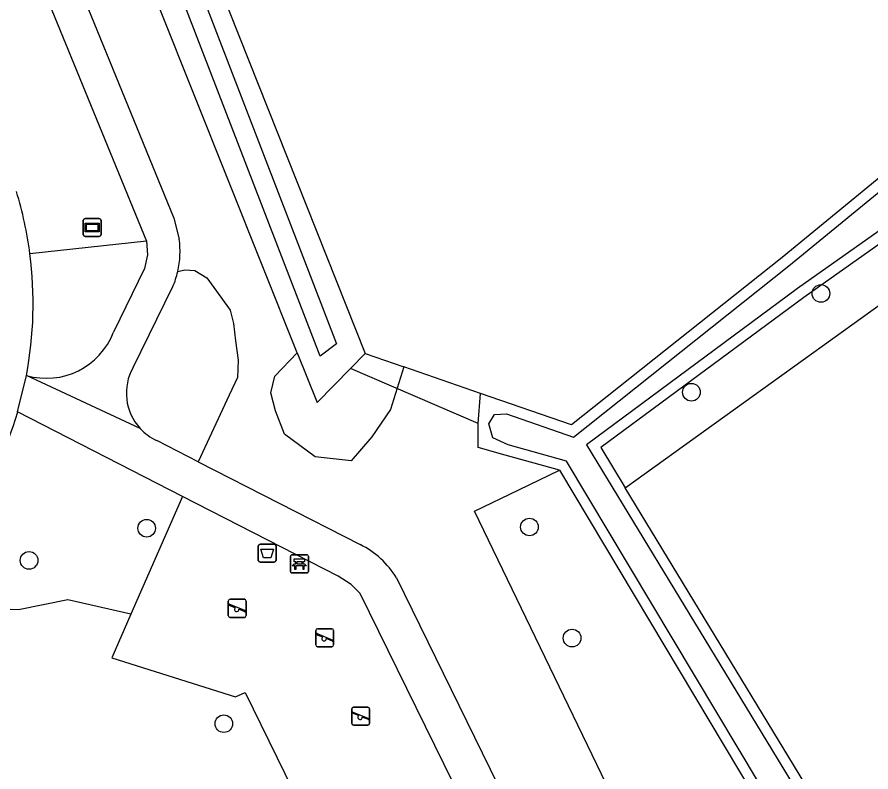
# Model space of a CAD drawing. Extents: x 162880 to 165536, y 384011 to 385179.
# Drawn here: x 164569.79 to 164617.11, y 384756.91 to 384798.75 of the extents above; entities that cross this region are included whole.
import ezdxf

# ---------------------------------------------------------------- set-up
doc = ezdxf.new("R2010")
doc.units = 0
for name, color, linetype in [('IMGEO_Afvalbak', 7, 'Continuous'), ('IMGEO_Bank', 7, 'Continuous'), ('IMGEO_Boom', 7, 'Continuous'), ('IMGEO_Bouwland', 7, 'Continuous'), ('IMGEO_Duiker', 7, 'Continuous'), ('IMGEO_Gemengd_bos', 7, 'Continuous'), ('IMGEO_Grasland_agrarisch', 7, 'Continuous'), ('IMGEO_Groenvoorziening', 7, 'Continuous'), ('IMGEO_Loofbos', 7, 'Continuous'), ('IMGEO_Rijbaan_lokaal_open', 7, 'Continuous'), ('IMGEO_Speelvoorziening', 7, 'Continuous'), ('IMGEO_Verklikker', 7, 'Continuous'), ('IMGEO_Voetpad_halfverhard', 7, 'Continuous'), ('IMGEO_Waterloop', 7, 'Continuous')]:
    doc.layers.add(name, color=color, linetype=linetype)

msp = doc.modelspace()

# ---------------------------------------------------------------- linework, layer by layer
at = {"layer": 'IMGEO_Afvalbak'}
for p, q in [((164583.26, 384769.534), (164584.05, 384769.534)), ((164584.05, 384769.534), (164583.26, 384769.534)), ((164583.16, 384768.634), (164583.16, 384769.434)), ((164583.16, 384769.434), (164583.16, 384768.634)), ((164584.15, 384769.434), (164584.15, 384768.634)), ((164584.15, 384768.634), (164584.15, 384769.434)), ((164584.05, 384768.534), (164583.26, 384768.534)), ((164583.26, 384768.534), (164584.05, 384768.534))]:
    msp.add_line(p, q, dxfattribs=at)
msp.add_lwpolyline([(164583.303, 384769.248), (164584.007, 384769.248), (164583.858, 384768.778), (164583.452, 384768.778), (164583.303, 384769.248)], dxfattribs=at)
for centre, start, end in [((164583.26, 384769.434), 90, 180), ((164583.26, 384769.434), 90, 180), ((164584.05, 384769.434), 0, 90), ((164584.05, 384769.434), 360, 90), ((164583.26, 384768.634), 180, 270), ((164583.26, 384768.634), 180, 270), ((164584.05, 384768.634), 270, 0), ((164584.05, 384768.634), 270, 0)]:
    msp.add_arc(centre, 0.1, start, end, dxfattribs=at)
at = {"layer": 'IMGEO_Bank'}
for p, q in [((164584.94, 384768.014), (164584.94, 384768.855)), ((164584.94, 384768.855), (164584.94, 384768.014)), ((164585.015, 384768.939), (164585.856, 384768.939)), ((164585.856, 384768.939), (164585.015, 384768.939)), ((164585.249, 384768.445), (164585.249, 384768.551)), ((164585.293, 384768.551), (164585.293, 384768.445)), ((164585.581, 384768.557), (164585.299, 384768.557)), ((164585.587, 384768.445), (164585.587, 384768.551)), ((164585.631, 384768.551), (164585.631, 384768.445)), ((164585.94, 384768.864), (164585.94, 384768.023)), ((164585.94, 384768.023), (164585.94, 384768.864)), ((164585.637, 384768.337), (164585.244, 384768.337)), ((164585.299, 384768.439), (164585.581, 384768.439)), ((164585.865, 384767.939), (164585.024, 384767.939)), ((164585.024, 384767.939), (164585.865, 384767.939))]:
    msp.add_line(p, q, dxfattribs=at)
for points in [[(164585.243, 384768.557), (164585.157, 384768.557), (164585.157, 384768.718), (164585.72, 384768.718), (164585.72, 384768.557), (164585.637, 384768.557)], [(164585.187, 384768.337), (164585.045, 384768.337), (164585.157, 384768.439), (164585.243, 384768.439)], [(164585.237, 384768.33), (164585.237, 384768.123), (164585.194, 384768.123), (164585.194, 384768.33)], [(164585.637, 384768.439), (164585.72, 384768.439), (164585.832, 384768.337), (164585.693, 384768.337)], [(164585.687, 384768.33), (164585.687, 384768.123), (164585.643, 384768.123), (164585.643, 384768.33)]]:
    msp.add_lwpolyline(points, dxfattribs=at)
for centre, radius, start, end in [((164585.018, 384768.861), 0.0779, 92.4484, 184.2845), ((164585.018, 384768.861), 0.0779, 92.4484, 184.2845), ((164585.242, 384768.55), 0.00671, 2.8957, 87.1043), ((164585.299, 384768.55), 0.00671, 92.8957, 177.1043), ((164585.581, 384768.55), 0.00671, 2.8957, 87.1043), ((164585.638, 384768.55), 0.00671, 92.8957, 177.1043), ((164585.862, 384768.861), 0.0779, 2.4484, 94.2845), ((164585.862, 384768.861), 0.0779, 2.4484, 94.2845), ((164585.187, 384768.33), 0.00671, 2.8957, 87.1043), ((164585.244, 384768.33), 0.00671, 92.8957, 177.1043), ((164585.242, 384768.446), 0.00671, 272.8957, 357.1043), ((164585.299, 384768.446), 0.00671, 182.8957, 267.1043), ((164585.581, 384768.446), 0.00671, 272.8957, 357.1043), ((164585.638, 384768.446), 0.00671, 182.8957, 267.1043), ((164585.636, 384768.33), 0.00671, 2.8957, 87.1043), ((164585.693, 384768.33), 0.00671, 92.8957, 177.1043), ((164585.018, 384768.017), 0.0779, 182.4484, 274.2845), ((164585.018, 384768.017), 0.0779, 182.4484, 274.2845), ((164585.862, 384768.017), 0.0779, 272.4484, 4.2845), ((164585.862, 384768.017), 0.0779, 272.4484, 4.2845)]:
    msp.add_arc(centre, radius, start, end, dxfattribs=at)
at = {"layer": 'IMGEO_Boom'}
for centre in [(164614.342, 384783.429), (164607.166, 384777.956), (164576.976, 384770.416), (164598.19, 384770.484), (164570.46, 384768.631), (164600.553, 384764.326), (164581.253, 384759.581)]:
    msp.add_circle(centre, 0.489, dxfattribs=at)
at = {"layer": 'IMGEO_Bouwland'}
for points in [[(164657.862, 384819.216), (164657.035, 384820.256), (164635.259, 384802.981), (164627.358, 384797.091), (164620.977, 384792.621), (164612.187, 384785.427), (164600.512, 384776.144), (164595.483, 384777.886)], [(164573.433, 384819.511), (164589.083, 384780.103)], [(164589.083, 384780.103), (164591.22, 384779.363)], [(164595.483, 384777.886), (164591.22, 384779.363)]]:
    msp.add_lwpolyline(points, dxfattribs=at)
at = {"layer": 'IMGEO_Duiker'}
msp.add_lwpolyline([(164595.344, 384776.226), (164588.273, 384779.274)], dxfattribs=at)
at = {"layer": 'IMGEO_Gemengd_bos'}
for points in [[(164623.225, 384786.844), (164621.104, 384788.533), (164620.396, 384788.159), (164613.391, 384783.209), (164602.141, 384774.887), (164603.494, 384772.66)], [(164603.494, 384772.66), (164623.225, 384786.844)]]:
    msp.add_lwpolyline(points, dxfattribs=at)
at = {"layer": 'IMGEO_Grasland_agrarisch'}
msp.add_lwpolyline([(164635.097, 384720.043), (164634.042, 384722.834), (164633.402, 384723.87), (164632.866, 384724.738), (164617.261, 384750), (164603.494, 384772.66)], dxfattribs=at)
at = {"layer": 'IMGEO_Groenvoorziening'}
for points in [[(164585.318, 384780.147), (164570.102, 384818.288), (164571.455, 384818.793), (164573.433, 384819.511)], [(164576.975, 384786.327), (164570.505, 384785.631)], [(164578.697, 384784.64), (164579.093, 384784.744), (164579.646, 384784.707), (164580.309, 384784.302), (164581.084, 384783.232), (164581.6, 384782.495), (164581.784, 384781.757), (164581.895, 384780.799), (164582.043, 384779.729), (164582.006, 384778.77), (164581.548, 384777.783), (164579.829, 384774.099)], [(164591.22, 384779.363), (164590.487, 384777), (164589.455, 384775.488), (164588.311, 384774.161), (164586.32, 384774.382), (164584.624, 384775.636), (164584.108, 384776.927), (164583.85, 384777.922), (164584.071, 384778.844), (164585.318, 384780.147)], [(164585.318, 384780.147), (164586.422, 384777.38), (164588.273, 384779.274), (164589.083, 384780.103)], [(164599.849, 384773.627), (164596.839, 384774.468), (164595.344, 384774.886), (164595.344, 384776.226), (164595.483, 384777.886)], [(164578.955, 384772.18), (164576.096, 384765.647)], [(164576.096, 384765.647), (164572.617, 384766.454), (164569.883, 384765.887), (164567.104, 384765.996), (164564.087, 384766.728)], [(164576.096, 384765.647), (164575.04, 384763.232), (164581.902, 384761.068), (164582.435, 384761.306), (164585.498, 384755.051), (164584.412, 384754.623), (164586.084, 384750.978), (164587.283, 384751.406), (164595.021, 384754.155)]]:
    msp.add_lwpolyline(points, dxfattribs=at)
at = {"layer": 'IMGEO_Loofbos'}
for points in [[(164615.168, 384713.503), (164612.992, 384718.738), (164616.477, 384724.972), (164617.049, 384725.995), (164611.566, 384737.35), (164595.145, 384771.356), (164597.603, 384772.543), (164599.849, 384773.627)], [(164599.849, 384773.627), (164613.971, 384750), (164632.053, 384719.747), (164620.277, 384715.393), (164615.168, 384713.503)]]:
    msp.add_lwpolyline(points, dxfattribs=at)
at = {"layer": 'IMGEO_Rijbaan_lokaal_open'}
msp.add_lwpolyline([(164569.827, 384776.861), (164570.312, 384778.885)], dxfattribs=at)
for centre, radius, start, end in [((164548.954, 384782.799), 21.736, 7.4864, 16.7962), ((164549.277, 384782.863), 21.407, 349.2921, 7.4304), ((164549.243, 384782.87), 21.444, 325.7706, 343.726)]:
    msp.add_arc(centre, radius, start, end, dxfattribs=at)
at = {"layer": 'IMGEO_Speelvoorziening'}
for p, q in [((164581.502, 384765.575), (164581.502, 384766.375)), ((164581.502, 384766.375), (164581.502, 384765.575)), ((164581.885, 384766.003), (164581.546, 384766.14)), ((164581.571, 384766.2), (164582.447, 384765.847)), ((164581.602, 384766.475), (164582.392, 384766.475)), ((164582.392, 384766.475), (164581.602, 384766.475)), ((164582.492, 384766.375), (164582.492, 384765.575)), ((164582.492, 384765.575), (164582.492, 384766.375)), ((164582.423, 384765.787), (164582.083, 384765.924)), ((164582.392, 384765.475), (164581.602, 384765.475)), ((164581.602, 384765.475), (164582.392, 384765.475)), ((164586.349, 384763.948), (164586.349, 384764.748)), ((164586.349, 384764.748), (164586.349, 384763.948)), ((164586.449, 384764.848), (164587.239, 384764.848)), ((164587.239, 384764.848), (164586.449, 384764.848)), ((164587.339, 384764.748), (164587.339, 384763.948)), ((164587.339, 384763.948), (164587.339, 384764.748)), ((164586.732, 384764.376), (164586.393, 384764.513)), ((164586.418, 384764.573), (164587.294, 384764.22)), ((164587.27, 384764.16), (164586.93, 384764.297)), ((164587.239, 384763.848), (164586.449, 384763.848)), ((164586.449, 384763.848), (164587.239, 384763.848)), ((164588.441, 384760.498), (164589.231, 384760.498)), ((164589.231, 384760.498), (164588.441, 384760.498)), ((164588.341, 384759.598), (164588.341, 384760.398)), ((164588.341, 384760.398), (164588.341, 384759.598)), ((164588.724, 384760.026), (164588.385, 384760.163)), ((164588.41, 384760.223), (164589.286, 384759.87)), ((164589.331, 384760.398), (164589.331, 384759.598)), ((164589.331, 384759.598), (164589.331, 384760.398)), ((164589.262, 384759.81), (164588.922, 384759.947)), ((164589.231, 384759.498), (164588.441, 384759.498)), ((164588.441, 384759.498), (164589.231, 384759.498))]:
    msp.add_line(p, q, dxfattribs=at)
for centre, radius, start, end in [((164581.602, 384766.375), 0.1, 90, 180), ((164581.602, 384766.375), 0.1, 90, 180), ((164581.559, 384766.17), 0.0327, 68.078, 248.078), ((164582.392, 384766.375), 0.1, 0, 90), ((164582.392, 384766.375), 0.1, 360, 90), ((164581.964, 384765.913), 0.12, 130.9928, 5.1632), ((164582.435, 384765.817), 0.0327, 248.078, 68.078), ((164581.602, 384765.575), 0.1, 180, 270), ((164581.602, 384765.575), 0.1, 180, 270), ((164582.392, 384765.575), 0.1, 270, 0), ((164582.392, 384765.575), 0.1, 270, 0), ((164586.449, 384764.748), 0.1, 90, 180), ((164586.449, 384764.748), 0.1, 90, 180), ((164587.239, 384764.748), 0.1, 0, 90), ((164587.239, 384764.748), 0.1, 360, 90), ((164586.406, 384764.543), 0.0327, 68.078, 248.078), ((164586.811, 384764.286), 0.12, 130.9928, 5.1632), ((164586.449, 384763.948), 0.1, 180, 270), ((164586.449, 384763.948), 0.1, 180, 270), ((164587.239, 384763.948), 0.1, 270, 0), ((164587.239, 384763.948), 0.1, 270, 0), ((164587.282, 384764.19), 0.0327, 248.078, 68.078), ((164588.441, 384760.398), 0.1, 90, 180), ((164588.441, 384760.398), 0.1, 90, 180), ((164589.231, 384760.398), 0.1, 0, 90), ((164589.231, 384760.398), 0.1, 360, 90), ((164588.398, 384760.193), 0.0327, 68.078, 248.078), ((164588.803, 384759.936), 0.12, 130.9928, 5.1632), ((164588.441, 384759.598), 0.1, 180, 270), ((164588.441, 384759.598), 0.1, 180, 270), ((164589.231, 384759.598), 0.1, 270, 0), ((164589.231, 384759.598), 0.1, 270, 0), ((164589.274, 384759.84), 0.0327, 248.078, 68.078)]:
    msp.add_arc(centre, radius, start, end, dxfattribs=at)
at = {"layer": 'IMGEO_Verklikker'}
for p, q in [((164573.46, 384786.686), (164573.46, 384787.486)), ((164573.46, 384787.486), (164573.46, 384786.686)), ((164573.56, 384787.586), (164574.35, 384787.586)), ((164574.35, 384787.586), (164573.56, 384787.586)), ((164574.45, 384787.486), (164574.45, 384786.686)), ((164574.45, 384786.686), (164574.45, 384787.486)), ((164574.35, 384786.586), (164573.56, 384786.586)), ((164573.56, 384786.586), (164574.35, 384786.586))]:
    msp.add_line(p, q, dxfattribs=at)
for points in [[(164573.561, 384787.318), (164574.349, 384787.318), (164574.349, 384786.854), (164573.561, 384786.854), (164573.561, 384787.318)], [(164573.626, 384787.253), (164573.626, 384786.919), (164574.284, 384786.919), (164574.284, 384787.253), (164573.626, 384787.253)]]:
    msp.add_lwpolyline(points, dxfattribs=at)
for centre, start, end in [((164573.56, 384787.486), 90, 180), ((164573.56, 384787.486), 90, 180), ((164574.35, 384787.486), 0, 90), ((164574.35, 384787.486), 360, 90), ((164573.56, 384786.686), 180, 270), ((164573.56, 384786.686), 180, 270), ((164574.35, 384786.686), 270, 0), ((164574.35, 384786.686), 270, 0)]:
    msp.add_arc(centre, 0.1, start, end, dxfattribs=at)
at = {"layer": 'IMGEO_Voetpad_halfverhard'}
for points in [[(164556.529, 384841.267), (164578.487, 384787.599), (164578.782, 384786.448)], [(164556.676, 384835.807), (164576.975, 384786.327)], [(164576.975, 384786.327), (164577.028, 384785.564), (164576.861, 384784.818), (164575.139, 384781.286)], [(164576.222, 384779.329), (164578.43, 384783.817)], [(164576.61, 384775.95), (164570.312, 384778.885)], [(164578.955, 384772.18), (164569.827, 384776.861)], [(164579.829, 384774.099), (164577.531, 384775.274)], [(164579.829, 384774.099), (164588.808, 384769.506)], [(164595.021, 384754.155), (164588.81, 384766.796), (164588.304, 384767.297), (164587.581, 384767.757), (164578.955, 384772.18)], [(164590.829, 384767.662), (164599.474, 384750), (164609.99, 384728.516)]]:
    msp.add_lwpolyline(points, dxfattribs=at)
for centre, radius, start, end in [((164573.752, 384785.779), 5.075, 347.0357, 7.5809), ((164573.72, 384785.8), 5.111, 337.1699, 346.8816), ((164571.419, 384782.712), 3.984, 253.8714, 339.0211), ((164578.76, 384777.909), 2.909, 150.7692, 222.3316), ((164578.75, 384777.9), 2.896, 222.344, 245.0998), ((164586.626, 384765.085), 4.93, 31.5114, 63.7327)]:
    msp.add_arc(centre, radius, start, end, dxfattribs=at)
at = {"layer": 'IMGEO_Waterloop'}
for points in [[(164586.595, 384779.96), (164571.957, 384817.896), (164573.021, 384818.236), (164587.489, 384780.64), (164586.595, 384779.96)], [(164632.94, 384719.434), (164614.487, 384750.308), (164600.242, 384774.141), (164597.001, 384775.047), (164596.162, 384775.426), (164595.945, 384776.201), (164596.253, 384776.719), (164596.915, 384776.754), (164600.627, 384775.468), (164612.564, 384784.959), (164621.34, 384792.142)], [(164620.081, 384788.672), (164613.039, 384783.696), (164601.343, 384775.044), (164616.749, 384749.686), (164632.355, 384724.422)]]:
    msp.add_lwpolyline(points, dxfattribs=at)

doc.saveas('drawing.dxf')
